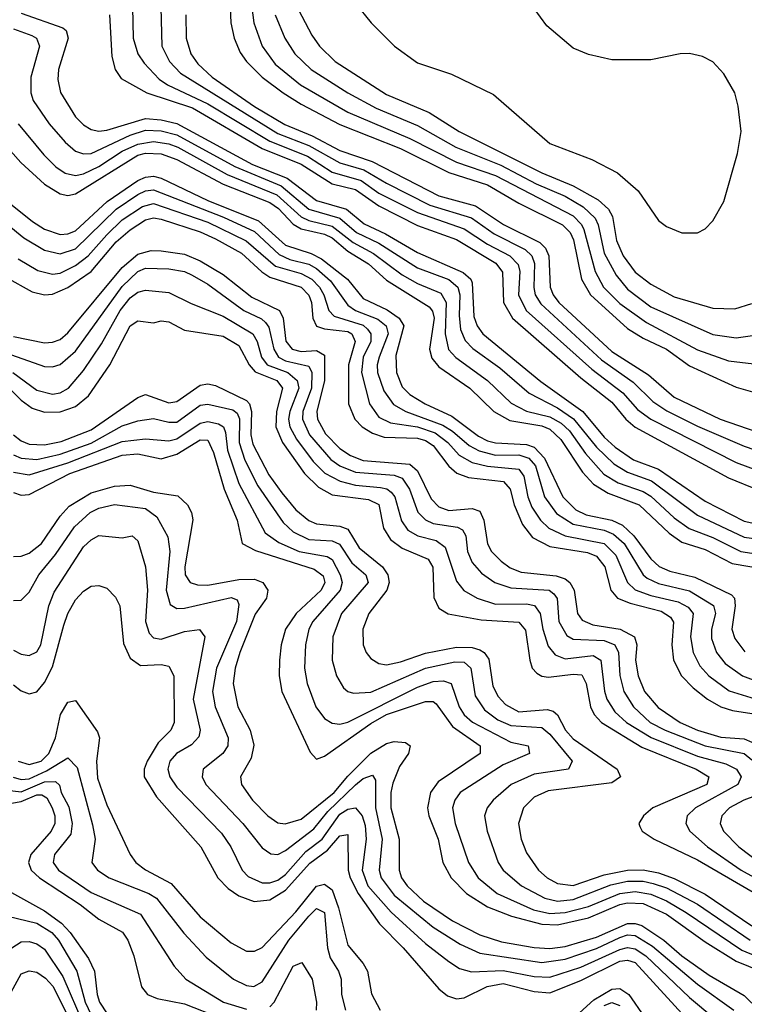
# Model space of a CAD drawing. Header units: inches. Extents: x 1308407 to 1441228, y 959628 to 1036311.
# Tile 438 of 656: x 1401226 to 1403091, y 971525 to 974058. Entities that reach past the tile are written whole.
import ezdxf

# ---------------------------------------------------------------- set-up
doc = ezdxf.new("R2010")
doc.units = ezdxf.units.IN
doc.header["$MEASUREMENT"] = 0
doc.layers.add('B4907', color=7, linetype='Continuous')

msp = doc.modelspace()

# ---------------------------------------------------------------- linework, layer by layer
at = {"layer": 'B4907', "color": 5}
for points, elevation in [([(1401516.3, 974090), (1401518.2, 974010), (1401530.4, 973970), (1401545.9, 973945.9), (1401584.7, 973904.7), (1401606, 973890), (1401710, 973841.6), (1401870, 973745.2), (1401966.4, 973706.4), (1402030, 973665.9), (1402104.4, 973644.4), (1402150, 973611.7), (1402250, 973561.5), (1402370, 973520), (1402430, 973480.3), (1402487.1, 973450), (1402508.4, 973428.4), (1402512.9, 973410), (1402509.4, 973350), (1402529.6, 973309.6), (1402698.4, 973158.4), (1402778, 973098), (1402815.4, 973055.4), (1402850, 973030), (1403070, 972919), (1403130, 972896.1)], 2940), ([(1401589, 974090), (1401592.1, 973990), (1401611.8, 973950), (1401640, 973920), (1401890, 973765.1), (1401970, 973734.2), (1402050, 973689.6), (1402111.9, 973671.9), (1402170, 973636.9), (1402281, 973581), (1402388.2, 973548.2), (1402446.7, 973506.7), (1402526.4, 973466.4), (1402543.7, 973450), (1402550.8, 973430.8), (1402549, 973369), (1402552.5, 973350), (1402566.8, 973326.8), (1402723.1, 973183.1), (1402804.9, 973124.9), (1402855.2, 973075.2), (1402891.5, 973051.5), (1402970, 973012.2), (1403090, 972960.5), (1403170, 972933.1)], 2960), ([(1401768, 974090), (1401769.5, 974050), (1401778, 974010), (1401793.6, 973973.6), (1401809.7, 973950), (1401849.7, 973910), (1401903.6, 973870), (1401950, 973840.5), (1402050, 973788.1), (1402205.9, 973726), (1402330, 973664.3), (1402430, 973632.8), (1402510, 973585.5), (1402622.9, 973530), (1402642.4, 973510), (1402651.2, 973491.2), (1402671.7, 973390), (1402694.6, 973350), (1402790, 973263.5), (1402830, 973238.5), (1402890, 973209.8), (1402950, 973167.7), (1403070, 973112.2), (1403130, 973095.7)], 3020), ([(1401821, 974110), (1401828.3, 974050), (1401850.1, 973990), (1401883.6, 973943.6), (1401948.5, 973890), (1402070, 973819.8), (1402230, 973752.3), (1402350, 973691.3), (1402450, 973656.6), (1402650, 973552.9), (1402671.3, 973531.3), (1402677.9, 973517.9), (1402706.5, 973410), (1402728.5, 973370), (1402770, 973327.8), (1402838.6, 973278.6), (1402970, 973208.5), (1403050, 973179.8), (1403130, 973170.9)], 3040), ([(1402090, 974099.4), (1402130.1, 974050), (1402190.8, 973990), (1402250, 973946.6), (1402337.4, 973917.4), (1402445.5, 973865.5), (1402590, 973739.6), (1402698.1, 973698.1), (1402764.1, 973664.1), (1402817.2, 973617.2), (1402870, 973541.4), (1402890, 973525.9), (1402930, 973509.4), (1402970, 973509.3), (1402990, 973519.6), (1403010, 973540.2), (1403037.9, 973590), (1403073.2, 973713.2), (1403082.2, 973770), (1403075.1, 973835.1), (1403066.4, 973870), (1403038.2, 973918.1), (1403010, 973949.7), (1402983.3, 973963.3), (1402950, 973970.6), (1402926, 973970), (1402850, 973954.3), (1402750, 973954.1), (1402690, 973968.1), (1402650, 973984.4), (1402582.1, 974042.1), (1402533.9, 974110)], 3120), ([(1401230, 974074.7), (1401337.1, 974037.1), (1401345.8, 974030), (1401350.4, 974010), (1401325.8, 973930), (1401324.2, 973904.2), (1401330.7, 973870.7), (1401370, 973808.1), (1401390, 973787.5), (1401410, 973775.2), (1401430, 973771.4), (1401450, 973773.8), (1401550, 973803.6), (1401590, 973800.5), (1401630, 973790.4), (1401825, 973685), (1401914, 973650), (1401990, 973592.8), (1402067.1, 973570), (1402112.2, 973532.2), (1402167.2, 973507.2), (1402250, 973458.9), (1402367.5, 973407.5), (1402386.5, 973390), (1402390, 973380.5), (1402394.4, 973294.4), (1402403.5, 973270), (1402417.7, 973250), (1402566.9, 973126.9), (1402675.5, 973050), (1402730, 972984.1), (1402758, 972958), (1402805.9, 972925.9), (1402870, 972901.7), (1402990, 972818.9), (1403090, 972767.9), (1403130, 972758.8)], 2880), ([(1401456.9, 974070), (1401463.4, 973963.4), (1401471.3, 973930), (1401486.9, 973906.9), (1401553, 973870), (1401670.8, 973830.8), (1401850, 973726.7), (1401950, 973685.9), (1402030, 973635.5), (1402090, 973620.9), (1402150, 973578.8), (1402250, 973528.5), (1402350, 973492.5), (1402451.6, 973431.6), (1402468.3, 973408.3), (1402471.2, 973330), (1402494.5, 973290), (1402670, 973136.8), (1402750, 973074.1), (1402785.4, 973030), (1402809.9, 973009.9), (1403050, 972879.6), (1403130, 972846.9)], 2920), ([(1401653.8, 974070), (1401654.3, 974010), (1401666.5, 973970), (1401684.3, 973944.3), (1401721.7, 973910), (1401830, 973834.1), (1401907.9, 973787.9), (1401978.9, 973758.9), (1402050, 973721.3), (1402133, 973693), (1402304.6, 973604.5), (1402398.8, 973578.8), (1402470.7, 973530.7), (1402564.2, 973484.2), (1402578.9, 973470), (1402587.2, 973450), (1402590.7, 973370), (1402598.6, 973350), (1402613.3, 973330), (1402750, 973204.5), (1402844.4, 973144.4), (1402910, 973087), (1403028.5, 973030), (1403170, 972980.9)], 2980), ([(1401883.6, 974070), (1401908.3, 974010), (1401934.3, 973970), (1401975.7, 973930), (1402070, 973869.8), (1402143.6, 973830), (1402250, 973785.6), (1402347.9, 973730), (1402463.9, 973683.9), (1402555.3, 973635.3), (1402630, 973603.6), (1402676.4, 973576.4), (1402707.1, 973547.1), (1402714.6, 973530), (1402730, 973456.8), (1402760.5, 973400.5), (1402790, 973364.2), (1402850, 973319.4), (1403010, 973247.8), (1403070, 973239.4), (1403130, 973247.8)], 3060), ([(1401943.4, 974083.4), (1401978.1, 974018.1), (1401997.4, 973990), (1402037.5, 973950), (1402170, 973865.2), (1402279.4, 973819.4), (1402357.1, 973770), (1402570, 973663.7), (1402650.5, 973630.6), (1402714.5, 973594.5), (1402740.8, 973570), (1402751.3, 973551.3), (1402761.5, 973490), (1402778.6, 973450), (1402810, 973408.4), (1402850, 973377.5), (1402910, 973345.2), (1403010, 973315.7), (1403065.9, 973314.1), (1403110, 973328.1)], 3080), ([(1401210, 974034.2), (1401257.4, 974017.4), (1401269.1, 974010), (1401276.8, 973990), (1401254.3, 973910), (1401254.4, 973870), (1401260.8, 973850), (1401301.5, 973790), (1401342.8, 973742.8), (1401370, 973719.5), (1401390, 973712.3), (1401410, 973713.7), (1401510, 973760.4), (1401550, 973773.5), (1401590, 973771.8), (1401630, 973761.7), (1401779.7, 973679.7), (1401899.1, 973630), (1401970, 973570.7), (1402050, 973547), (1402093, 973510), (1402150, 973482.7), (1402250, 973419.3), (1402330, 973389.4), (1402353.2, 973370), (1402358.3, 973350), (1402356.6, 973296.6), (1402360.7, 973260.7), (1402372.2, 973232.2), (1402392.3, 973212.3), (1402461.8, 973161.8), (1402536.7, 973096.7), (1402610, 973059.3), (1402651.2, 973031.2), (1402710, 972958.2), (1402754.9, 972914.9), (1402790, 972894), (1402851.9, 972871.9), (1402970, 972783.6), (1403090, 972726.3), (1403122, 972722)], 2860), ([(1401222, 973790), (1401288.5, 973710), (1401319, 973679), (1401343, 973663), (1401370, 973657.1), (1401390, 973661.3), (1401430, 973680.5), (1401490, 973719.4), (1401530, 973737.6), (1401570, 973744.5), (1401610, 973738.3), (1401632.8, 973730), (1401759.8, 973659.8), (1401887.6, 973607.6), (1401950.3, 973550.3), (1401970, 973541.1), (1402030, 973527), (1402084.4, 973484.4), (1402136.7, 973456.7), (1402210, 973401.7), (1402250, 973378.9), (1402310, 973354.5), (1402323.3, 973330), (1402321.2, 973250), (1402329.4, 973209.4), (1402348.4, 973188.5), (1402429.7, 973130), (1402491, 973071), (1402530, 973051), (1402590, 973036.4), (1402619.5, 973019.5), (1402640.4, 973000.4), (1402681.8, 972941.8), (1402729, 972889), (1402766.4, 972866.4), (1402830, 972844), (1402850, 972832.2), (1402910, 972776.6), (1402948.6, 972748.6), (1403010, 972725.9), (1403081.9, 972690), (1403110, 972685.8)], 2840), ([(1401182.4, 973742.4), (1401229.3, 973690), (1401290, 973634.5), (1401330, 973609.5), (1401350, 973605.7), (1401370, 973610), (1401530, 973708.9), (1401550, 973714.7), (1401590, 973713.1), (1401630, 973698), (1401750, 973634.4), (1401870, 973587.5), (1401891.8, 973571.8), (1401930, 973531.5), (1401950, 973519.4), (1402010, 973506), (1402030, 973496.8), (1402070, 973462.7), (1402123.3, 973430), (1402170, 973387.3), (1402279.4, 973319.4), (1402288.2, 973308.2), (1402292.4, 973290), (1402280.3, 973210), (1402286.9, 973186.9), (1402304.9, 973164.9), (1402384.1, 973110), (1402446.2, 973050), (1402486.9, 973026.9), (1402570, 973012.7), (1402590, 973004.5), (1402618.2, 972978.2), (1402673.9, 972893.9), (1402702.7, 972862.7), (1402740.2, 972840.2), (1402819.9, 972810), (1402897.1, 972737.1), (1402930, 972714), (1402990, 972695.2), (1403059, 972659), (1403150, 972643.6)], 2820), ([(1401180.8, 973600.8), (1401258.6, 973538.6), (1401290, 973519.1), (1401330, 973505.6), (1401350, 973506.5), (1401370, 973514.9), (1401451, 973590), (1401530, 973644.1), (1401550, 973653), (1401570, 973654.9), (1401590, 973649.9), (1401710, 973592.3), (1401840.2, 973540.2), (1401910, 973477.8), (1401976.4, 973456.4), (1402002.9, 973442.9), (1402069.3, 973390), (1402110, 973340.4), (1402171.6, 973311.6), (1402202.6, 973290), (1402214.7, 973270), (1402193.9, 973193.9), (1402195.9, 973150), (1402210, 973113.2), (1402230, 973093.5), (1402269.1, 973070), (1402338.2, 973038.2), (1402406.4, 972986.4), (1402430, 972974.2), (1402450, 972969.1), (1402530, 972964.6), (1402550, 972957.8), (1402576.4, 972930), (1402623.8, 972830), (1402657.1, 972797.1), (1402683.7, 972783.7), (1402749.9, 972769.9), (1402777.1, 972757.1), (1402806.1, 972730), (1402850, 972670.7), (1402871.3, 972651.3), (1402899.4, 972639.4), (1402963.6, 972623.6), (1403058, 972578), (1403065.1, 972570), (1403066.8, 972550), (1403058.5, 972490), (1403066.2, 972466.2), (1403091.9, 972431.9)], 2780), ([(1401159.3, 973559.3), (1401236.3, 973496.3), (1401290, 973464.5), (1401330, 973455.8), (1401370, 973468.7), (1401474.3, 973570), (1401530, 973608.2), (1401550, 973617.8), (1401570, 973620.2), (1401750.2, 973550.2), (1401830, 973512.6), (1401893.6, 973453.6), (1401921.3, 973441.3), (1401970, 973428.9), (1401990, 973417.8), (1402026.2, 973386.2), (1402070, 973323.8), (1402090, 973310), (1402147.7, 973287.7), (1402169, 973270), (1402174.1, 973250), (1402150.7, 973190), (1402145.6, 973170), (1402146.9, 973150), (1402162.8, 973102.8), (1402187.9, 973067.9), (1402219.3, 973050), (1402315.1, 973015.1), (1402339.7, 972999.7), (1402382.5, 972962.5), (1402408.3, 972948.3), (1402450, 972937.7), (1402510, 972938.3), (1402536, 972930), (1402552.9, 972910), (1402576.2, 972830), (1402607.5, 972787.5), (1402650, 972760), (1402730, 972744.2), (1402754.4, 972734.4), (1402781.4, 972710), (1402830, 972630.1), (1402841, 972621), (1402870, 972607.3), (1402950, 972588.8), (1403011.1, 972551.1), (1403016.3, 972530), (1403006, 972490), (1403005.8, 972465.8), (1403018.7, 972430), (1403041.8, 972401.8), (1403086.3, 972370), (1403150, 972345.5)], 2760), ([(1401222.4, 973442.4), (1401272.4, 973412.4), (1401310, 973403.2), (1401330, 973406.1), (1401370, 973425.3), (1401402.4, 973450), (1401450, 973504.7), (1401490, 973542.5), (1401542.4, 973577.6), (1401570, 973584.6), (1401710, 973537), (1401808.7, 973488.7), (1401883.9, 973423.9), (1401950, 973404.5), (1401977.8, 973390), (1401997.5, 973370), (1402008.7, 973350), (1402021.1, 973310), (1402035, 973295), (1402110, 973271.6), (1402121.3, 973261.3), (1402129.6, 973250), (1402129.2, 973230), (1402110.2, 973190), (1402105.7, 973150), (1402126.2, 973070), (1402150, 973035.6), (1402180.3, 973020.3), (1402250, 973010.3), (1402295.1, 972995.1), (1402327.9, 972970), (1402357.2, 972937.2), (1402390, 972918.3), (1402430, 972909.4), (1402510, 972901.2), (1402523.4, 972883.4), (1402533.7, 972830), (1402543.7, 972803.7), (1402566.1, 972770), (1402588, 972750), (1402629.7, 972729.7), (1402730.3, 972710.3), (1402760.3, 972680.3), (1402790.4, 972610.4), (1402810, 972591.4), (1402850, 972576.6), (1402920.2, 972560.2), (1402946.3, 972546.4), (1402959.2, 972530), (1402951.9, 972470), (1402958.9, 972430), (1402975.9, 972396), (1402999, 972370), (1403051.7, 972331.7), (1403130, 972307.5)], 2740), ([(1401190, 973395.1), (1401257.7, 973357.7), (1401290, 973350.3), (1401310, 973351.3), (1401350, 973368.9), (1401409.8, 973410.2), (1401474, 973486), (1401510, 973517.2), (1401550, 973543), (1401570, 973547.7), (1401590, 973544.9), (1401690, 973512.3), (1401730, 973494.4), (1401797.1, 973457.1), (1401849.1, 973409.1), (1401870, 973395.5), (1401950, 973369.8), (1401970, 973349.1), (1401977.1, 973330), (1401980.4, 973290), (1401989.6, 973269.6), (1402010, 973262.5), (1402070, 973255.5), (1402080.3, 973250), (1402089.3, 973230), (1402072, 973170), (1402072.5, 973070), (1402088.2, 973030), (1402107.3, 973010), (1402134.1, 972994.1), (1402164.1, 972984.1), (1402250, 972981), (1402270, 972975.4), (1402290, 972962.6), (1402330, 972909.2), (1402351.1, 972891.1), (1402380.5, 972880.5), (1402470.9, 972870), (1402487.9, 972850), (1402498.2, 972810), (1402519.5, 972759.5), (1402545.7, 972725.7), (1402590, 972702.3), (1402687.1, 972687.2), (1402710, 972677.3), (1402731.7, 972650), (1402747.1, 972590), (1402764.6, 972570), (1402796.7, 972556.7), (1402876.3, 972536.3), (1402901, 972521), (1402908.1, 972508.1), (1402904.3, 972450), (1402908.7, 972410), (1402929.1, 972370), (1402958.9, 972338.9), (1402995.5, 972310), (1403030, 972290), (1403060.3, 972280.3), (1403110, 972272.7)], 2720), ([(1401210, 973242.5), (1401290, 973226.4), (1401310, 973227.8), (1401330, 973235.5), (1401350, 973251.9), (1401490, 973420), (1401530, 973454.2), (1401564.2, 973464.2), (1401590, 973463.3), (1401650, 973454.2), (1401690, 973437.7), (1401750, 973402.6), (1401823.7, 973343.7), (1401894.9, 973310), (1401904.3, 973290), (1401910.5, 973230.5), (1401927, 973210), (1401950, 973204.1), (1401990, 973206.5), (1402010, 973194.5), (1402010.2, 973130), (1401990.8, 973050), (1401992.1, 973030), (1402012.8, 972992.8), (1402050, 972954.9), (1402077, 972937), (1402110, 972924.1), (1402230, 972914.3), (1402250, 972897.5), (1402285, 972825), (1402304.4, 972804.4), (1402330, 972795.4), (1402390, 972800), (1402410, 972793.6), (1402420.7, 972770), (1402429.6, 972709.6), (1402440.4, 972690), (1402464.8, 972664.8), (1402488.1, 972648.1), (1402516.6, 972636.6), (1402606.8, 972626.8), (1402630, 972619.4), (1402641.4, 972610), (1402652.7, 972590), (1402661.7, 972530), (1402673, 972513), (1402700.7, 972500.7), (1402770.8, 972490), (1402807.7, 972470), (1402813.7, 972450), (1402810.9, 972410), (1402817.3, 972370), (1402834.1, 972330), (1402868.8, 972288.8), (1402925.7, 972250), (1402970, 972229.9), (1403030, 972211.7), (1403090, 972207.8), (1403110, 972199.4)], 2680), ([(1401190, 973200.6), (1401290, 973165.8), (1401310, 973164.9), (1401330, 973170.4), (1401370, 973204.8), (1401490, 973371.3), (1401530, 973410.3), (1401550, 973418.3), (1401610, 973416.7), (1401650, 973410), (1401670, 973400.3), (1401710, 973377.1), (1401802.7, 973310), (1401848.2, 973288.2), (1401858.8, 973278.8), (1401866.7, 973266.7), (1401879.7, 973210), (1401891.9, 973190), (1401910, 973180.4), (1401970, 973166.9), (1401977.9, 973150), (1401977.3, 973110), (1401954.7, 973050), (1401953.4, 973030), (1401971.5, 972990), (1402026.7, 972926.7), (1402050.1, 972910), (1402090, 972894.2), (1402190, 972885.7), (1402210, 972878.4), (1402229.2, 972850), (1402250.9, 972790.9), (1402270, 972771), (1402290, 972762), (1402352.6, 972752.6), (1402365.5, 972745.5), (1402374.2, 972730), (1402378.7, 972690), (1402390, 972661.8), (1402414, 972634), (1402448.4, 972610), (1402490, 972596.6), (1402588.1, 972590), (1402600.8, 972580.8), (1402609.1, 972569.1), (1402613.4, 972510), (1402634, 972474), (1402650, 972464.4), (1402730, 972461.2), (1402757.3, 972450), (1402767.1, 972430), (1402770.4, 972370.4), (1402780.7, 972330), (1402805.2, 972290), (1402848.7, 972250), (1402887.3, 972230), (1402990, 972189.7), (1403090, 972170.4), (1403110, 972153.8)], 2660), ([(1401208.3, 973150), (1401270, 973105.1), (1401310, 973094.7), (1401330, 973098), (1401352, 973110), (1401390, 973155.3), (1401436.3, 973223.7), (1401484.8, 973310), (1401510, 973342.4), (1401530, 973356.7), (1401550, 973361.8), (1401610, 973356), (1401667.3, 973327.3), (1401750, 973294.7), (1401826.1, 973250), (1401837.4, 973230), (1401848.5, 973190), (1401863.2, 973170), (1401915.6, 973150), (1401940.3, 973130), (1401944.1, 973110), (1401921, 973050), (1401917.8, 973030), (1401921, 973010), (1401938.3, 972978.3), (1401981, 972921), (1402011.3, 972891.3), (1402050.4, 972870.5), (1402090, 972860.5), (1402154.4, 972854.4), (1402170.8, 972850.8), (1402182.3, 972842.3), (1402191.2, 972830), (1402208.4, 972768.4), (1402224.9, 972744.9), (1402250.4, 972730.4), (1402297.6, 972717.6), (1402320.5, 972700.5), (1402350, 972613), (1402369.3, 972589.3), (1402403, 972570), (1402450, 972554.1), (1402530, 972555.5), (1402551.1, 972551.1), (1402565.3, 972530), (1402571.8, 972490), (1402586, 972446), (1402603.7, 972423.7), (1402630, 972413.6), (1402702.1, 972422.1), (1402721.7, 972410), (1402730.7, 972330.7), (1402737.2, 972310), (1402757.7, 972277.7), (1402787.9, 972250), (1402850.9, 972210.9), (1402970, 972163.2), (1403043.4, 972143.4), (1403070.8, 972130), (1403082.2, 972110), (1403073.6, 972090), (1402964.7, 972030), (1402943.4, 972010), (1402940.1, 971990), (1402950.1, 971970), (1402995.6, 971930), (1403082.5, 971870), (1403155.3, 971830)], 2640), ([(1401190, 973118.5), (1401230, 973079), (1401258.4, 973058.4), (1401290, 973048.1), (1401330, 973048.6), (1401370, 973063.1), (1401402.8, 973090), (1401457.8, 973170), (1401510, 973270.1), (1401530, 973283.4), (1401570, 973277.8), (1401590, 973283.3), (1401610, 973280.8), (1401650, 973258.8), (1401750, 973243.5), (1401790, 973219.9), (1401816.9, 973170), (1401831.7, 973151.7), (1401887.4, 973130), (1401902.6, 973110), (1401886.7, 973050), (1401884.7, 973010), (1401902.1, 972970), (1401958.9, 972890), (1401995.1, 972855.1), (1402030, 972835.8), (1402123.6, 972823.6), (1402150, 972810.4), (1402162.4, 972750), (1402180.2, 972720.2), (1402210, 972698.1), (1402277, 972670), (1402289, 972649), (1402291.5, 972571.5), (1402304.2, 972544.2), (1402329, 972529), (1402413.6, 972513.6), (1402510, 972508.3), (1402527.7, 972487.7), (1402538.9, 972410), (1402545.1, 972390), (1402556.6, 972376.6), (1402569.2, 972369.2), (1402586.7, 972366.7), (1402650, 972374.1), (1402672.2, 972372.2), (1402683.9, 972350), (1402694.6, 972290), (1402704.6, 972270), (1402723, 972250), (1402826.8, 972186.8), (1402966.9, 972130), (1402999.1, 972110), (1402994.4, 972090), (1402855.3, 972030), (1402830.8, 972010), (1402818.8, 971990), (1402821.9, 971981.9), (1402827.9, 971970), (1402858.7, 971950), (1402970, 971896.5), (1403150, 971792)], 2620), ([(1401209.8, 972989.8), (1401230, 972974.4), (1401250, 972965.9), (1401290, 972963.8), (1401332.5, 972972.5), (1401410, 973002.9), (1401530, 973085.5), (1401550, 973093.7), (1401610, 973072.4), (1401630, 973075.9), (1401690, 973118), (1401710, 973121), (1401730, 973116.4), (1401810, 973078.4), (1401817.7, 973070), (1401822.8, 973050), (1401820.8, 972990), (1401825.9, 972965.9), (1401867, 972887), (1401900.6, 972840.6), (1401936.8, 972796.8), (1401970, 972769.8), (1401990, 972760.5), (1402050, 972754.9), (1402070, 972747.4), (1402099.3, 972699.3), (1402159.5, 972650), (1402173.7, 972630), (1402176.4, 972610), (1402170.9, 972590), (1402124.7, 972530), (1402109.3, 972490), (1402109.7, 972449.7), (1402117.5, 972430), (1402130, 972414.4), (1402150, 972401.8), (1402170, 972398.4), (1402205.9, 972405.9), (1402270, 972428.5), (1402350, 972443.3), (1402390, 972442.8), (1402410, 972436.4), (1402421.3, 972430), (1402432.9, 972412.9), (1402443.1, 972343.1), (1402457, 972317), (1402476.1, 972296.1), (1402510, 972277.6), (1402583.1, 972283.1), (1402598.7, 972278.7), (1402609.8, 972269.8), (1402630.5, 972230.5), (1402650, 972207.7), (1402763.3, 972130), (1402771.7, 972110), (1402750, 972094.4), (1402585.7, 972074.3), (1402550, 972057.7), (1402522.6, 972030), (1402509.2, 971990), (1402516.6, 971950), (1402530, 971914.2), (1402560.8, 971870), (1402583.3, 971850), (1402610, 971835.3), (1402650.4, 971830.4), (1402730, 971858.3), (1402790, 971870.4), (1402830, 971871), (1402870, 971863.5), (1402910, 971848.8), (1402990, 971808.3), (1403110, 971727.2)], 2580), ([(1401210, 972938.8), (1401230, 972929.4), (1401270, 972926.1), (1401330, 972939.7), (1401410, 972968.6), (1401490, 973012.7), (1401530, 973026), (1401570, 973031.6), (1401610, 973022.4), (1401630, 973022.6), (1401690, 973066), (1401710, 973068.6), (1401774.5, 973054.5), (1401785.9, 973045.9), (1401791.2, 973031.2), (1401790.4, 972970), (1401805.1, 972925.1), (1401838.6, 972858.6), (1401903.9, 972763.9), (1401930, 972740.2), (1401970, 972720.2), (1402030, 972717.4), (1402048.7, 972708.7), (1402080.6, 972660.6), (1402116.9, 972630), (1402122.7, 972610), (1402054.4, 972530), (1402031.6, 972470), (1402030.1, 972409.9), (1402041.2, 972370), (1402059.3, 972339.3), (1402070, 972329.6), (1402085, 972325), (1402130, 972327.9), (1402270, 972389.6), (1402345.9, 972405.9), (1402370, 972404.7), (1402387.3, 972390), (1402398.4, 972318.4), (1402422, 972282), (1402456.8, 972256.8), (1402490, 972241.8), (1402570, 972236.7), (1402590, 972219.9), (1402647.6, 972150), (1402638.2, 972130), (1402550, 972117.3), (1402490.6, 972090), (1402444.2, 972050), (1402429.1, 972030), (1402422.1, 972010), (1402428.9, 971970), (1402457.2, 971890), (1402470.1, 971870), (1402517.4, 971830), (1402577.7, 971797.7), (1402610, 971790.4), (1402650, 971794.4), (1402747.4, 971832.6), (1402790, 971842), (1402830, 971841.5), (1402856.1, 971836.1), (1402890, 971824.5), (1402970, 971782.3), (1403105.9, 971690)], 2560), ([(1401210, 972893.7), (1401250, 972886.7), (1401350, 972917.5), (1401490, 972972.9), (1401550, 972979.3), (1401610, 972974.4), (1401630, 972979.7), (1401690, 973019.8), (1401710, 973023.8), (1401737.9, 973017.9), (1401750.5, 973010.5), (1401755.8, 972995.8), (1401761, 972950), (1401790, 972865), (1401858, 972738), (1401892.7, 972712.7), (1401945.3, 972690), (1402017, 972677), (1402030, 972669.4), (1402050.9, 972630), (1402056.2, 972610), (1402050.5, 972590), (1401980.2, 972510), (1401969.8, 972490), (1401961.4, 972450), (1401959, 972390), (1401965.5, 972350), (1401987.8, 972290), (1402010, 972260.1), (1402030, 972247.7), (1402050, 972245.8), (1402070, 972250.7), (1402250, 972340.7), (1402290, 972354.9), (1402317, 972357), (1402336.5, 972350), (1402357.2, 972290), (1402369.9, 972269.9), (1402390.8, 972250.8), (1402490, 972199.6), (1402534.4, 972190), (1402538.2, 972170), (1402470, 972140.6), (1402359.4, 972070), (1402345.4, 972050), (1402339.9, 972030), (1402346.5, 971990), (1402381.3, 971890), (1402406, 971850), (1402455, 971810), (1402548.2, 971768.2), (1402590, 971758.8), (1402630, 971761), (1402690, 971776.1), (1402770, 971810), (1402810, 971814.8), (1402850, 971808.1), (1402890, 971791.5), (1402941.1, 971761.1), (1403084.6, 971664.6), (1403155, 971635)], 2540), ([(1401210, 972841.8), (1401230, 972834.5), (1401250, 972836.6), (1401354.9, 972890), (1401490, 972937.9), (1401530, 972940.8), (1401590, 972928.4), (1401630, 972940.2), (1401690, 972976.7), (1401710, 972975.7), (1401724.7, 972944.7), (1401752.4, 972850), (1401785.9, 972770), (1401798.9, 972710), (1401832.7, 972692.7), (1401984, 972644), (1402007.1, 972627.1), (1402011.4, 972610), (1402002, 972590), (1401937.6, 972530), (1401910.1, 972490), (1401899.2, 972450), (1401894.6, 972410), (1401894.1, 972370), (1401900.9, 972330), (1401973.6, 972173.6), (1401990, 972155.6), (1402010, 972163.4), (1402130, 972247.3), (1402170, 972270.4), (1402270, 972304.1), (1402290, 972303.7), (1402298.1, 972298.1), (1402339.8, 972239.8), (1402410.5, 972189.5), (1402410.6, 972170), (1402302.7, 972097.3), (1402283, 972070), (1402275.1, 972030), (1402278.8, 972010), (1402303, 971950), (1402315.2, 971890), (1402336.4, 971850), (1402375.5, 971810), (1402430, 971775.6), (1402491.6, 971751.6), (1402570, 971731.1), (1402610, 971729.6), (1402690, 971747.5), (1402770, 971781.7), (1402790, 971786.3), (1402830, 971784), (1402890, 971757.1), (1402990, 971685.5), (1403070, 971635.8), (1403132.9, 971610)], 2520), ([(1401210, 972676.7), (1401230, 972677.5), (1401250, 972685.3), (1401282.4, 972710), (1401330, 972780.7), (1401353.5, 972806.5), (1401410, 972840.4), (1401470, 972857.8), (1401510, 972860.2), (1401570, 972842), (1401632.6, 972832.6), (1401657.5, 972810), (1401668, 972790), (1401671.2, 972771.2), (1401650.6, 972650), (1401651.6, 972630), (1401664.8, 972610), (1401683.6, 972603.6), (1401710, 972603.3), (1401790, 972618), (1401830, 972618.3), (1401852, 972610), (1401864.7, 972590), (1401860.8, 972570), (1401831.6, 972528.4), (1401792.8, 972430), (1401780.7, 972390), (1401775.4, 972350), (1401787.7, 972290), (1401819.1, 972230), (1401828.6, 972191.4), (1401821.6, 972158.4), (1401794, 972110), (1401796.9, 972090), (1401825.1, 972050), (1401864.5, 972010), (1401890, 971991.7), (1401908.8, 971988.8), (1401950, 972001.5), (1402034.9, 972070), (1402070, 972112), (1402130, 972171.3), (1402170, 972196), (1402190, 972201.1), (1402218.6, 972198.6), (1402230.6, 972190), (1402226.7, 972170), (1402203.7, 972136.3), (1402186.6, 972093.4), (1402181, 972070), (1402181.1, 972030), (1402202.4, 971950), (1402202.1, 971870), (1402208.7, 971850), (1402222.8, 971830), (1402265.5, 971790), (1402339.8, 971739.8), (1402410, 971703.5), (1402465.7, 971685.7), (1402550, 971671.2), (1402590, 971668.8), (1402630, 971673.8), (1402710, 971697.6), (1402790, 971733.1), (1402810, 971733.1), (1402827.2, 971727.3), (1402883.6, 971690), (1402930, 971649.4), (1403000.2, 971600.2), (1403090, 971547.3), (1403110, 971528)], 2480), ([(1401210, 972563.9), (1401230, 972564.6), (1401250, 972585.4), (1401275.3, 972630), (1401318.3, 972681.7), (1401367, 972753), (1401407.5, 972790), (1401430, 972801.6), (1401470, 972810.3), (1401550, 972800.1), (1401579.2, 972779.2), (1401607.3, 972727.3), (1401612.6, 972690), (1401603.3, 972590), (1401613, 972553), (1401630, 972543.4), (1401650, 972543.6), (1401770, 972571.5), (1401785.6, 972565.6), (1401790, 972553.4), (1401784.1, 972510), (1401732.8, 972390), (1401722.3, 972330), (1401729.2, 972290), (1401762.4, 972210), (1401761.4, 972190), (1401748.5, 972170), (1401697.8, 972130), (1401695.2, 972110), (1401705.2, 972090), (1401799.9, 971990), (1401850, 971927.8), (1401872.2, 971912.2), (1401890, 971910.5), (1401910, 971920.8), (1401983.3, 971976.7), (1402018.9, 972021.1), (1402090, 972089.5), (1402110, 972105.5), (1402134, 972114), (1402141.5, 972101.5), (1402142, 972030), (1402158.7, 971950), (1402151.2, 971870), (1402156.6, 971850), (1402190, 971805.7), (1402290, 971723.1), (1402359.2, 971679.2), (1402410, 971656.1), (1402570, 971632.7), (1402630, 971641.3), (1402710, 971668.2), (1402770, 971697), (1402790, 971703.5), (1402810, 971702.1), (1402854.3, 971674.3), (1402970, 971576.5), (1403063.3, 971510)], 2460), ([(1401210, 972436.3), (1401230, 972425.4), (1401250, 972421.8), (1401270, 972431.5), (1401280.1, 972450), (1401300.9, 972550), (1401314.6, 972585.4), (1401390, 972701.6), (1401410, 972719.9), (1401430, 972730.6), (1401490, 972724.8), (1401515.8, 972730), (1401530, 972717), (1401550.1, 972650), (1401555.3, 972590), (1401550.1, 972510), (1401559.3, 972479.3), (1401570, 972467.6), (1401590, 972464.4), (1401650, 972483.6), (1401688.9, 972488.9), (1401702.5, 972470), (1401672.1, 972310), (1401690.4, 972230), (1401686.7, 972213.3), (1401667.8, 972192.2), (1401629.6, 972170), (1401612.1, 972150), (1401607.5, 972130), (1401612.2, 972110), (1401630, 972083.8), (1401745, 971965), (1401769.3, 971930), (1401798.6, 971870), (1401813.6, 971853.6), (1401850, 971837.1), (1401870, 971837.1), (1401890, 971844.3), (1401910, 971859.1), (1401962, 971918), (1402004.6, 971950), (1402050, 972013.9), (1402070, 972027.3), (1402090, 972030.4), (1402107, 972010), (1402114.9, 971985.1), (1402117.4, 971950), (1402107.7, 971870), (1402122.1, 971830), (1402182.1, 971762.1), (1402270, 971681), (1402330, 971634.7), (1402357.4, 971617.4), (1402388.2, 971608.2), (1402470, 971611.7), (1402550, 971596.7), (1402590, 971594.8), (1402670, 971620.5), (1402770, 971665.8), (1402790, 971671), (1402810, 971668), (1402837.5, 971650), (1402950, 971542.3), (1403012.1, 971490)], 2440), ([(1401210, 972346.9), (1401230, 972331.1), (1401250, 972323.3), (1401270, 972329.1), (1401290, 972353.1), (1401310, 972393.3), (1401339.4, 972500.6), (1401350, 972530.1), (1401370, 972565.3), (1401390, 972587.4), (1401410, 972600.9), (1401430, 972602.6), (1401450, 972595.4), (1401472.6, 972572.6), (1401484.1, 972550), (1401493.3, 972453.3), (1401510, 972415.5), (1401536.7, 972396.7), (1401590, 972399.2), (1401610, 972395), (1401622.7, 972370), (1401623.7, 972250), (1401614.8, 972230), (1401582.2, 972197.8), (1401554.1, 972150), (1401545.9, 972130), (1401546.3, 972110), (1401578.4, 972058.5), (1401692.1, 971930), (1401736, 971850), (1401762.6, 971822.6), (1401790, 971804.2), (1401829.6, 971789.6), (1401870, 971793.8), (1401910, 971818.1), (1401972.2, 971887.8), (1402018.2, 971921.8), (1402050, 971957.9), (1402070, 971962), (1402071.1, 971870), (1402076.1, 971850), (1402096.6, 971810), (1402151.9, 971731.9), (1402212.7, 971670), (1402304.7, 971564.7), (1402326.9, 971546.9), (1402350, 971539.1), (1402370, 971541.4), (1402428.9, 971571.1), (1402470, 971578.5), (1402550, 971557.5), (1402590, 971554.1), (1402670, 971585.8), (1402770, 971635.6), (1402790, 971638.6), (1402810, 971632.4), (1402957.9, 971470)], 2420), ([(1401222, 972150), (1401250, 972141.6), (1401281.5, 972150), (1401301, 972170), (1401317.9, 972210), (1401331.1, 972270), (1401350, 972301.9), (1401370, 972306.3), (1401425.9, 972225.9), (1401431.2, 972210), (1401424, 972150), (1401426.6, 972106.6), (1401450, 972038.3), (1401510.1, 971910), (1401524.6, 971890), (1401550, 971870.5), (1401616, 971836), (1401690, 971750.1), (1401770, 971682.9), (1401810, 971661.9), (1401830, 971661.2), (1401850, 971671.2), (1401936.8, 971763.2), (1401990, 971828.5), (1402010, 971834.2), (1402030, 971819.1), (1402046.5, 971773.5), (1402070, 971677), (1402109.7, 971630), (1402120.6, 971610), (1402131.7, 971551.7), (1402153.7, 971510)], 2380), ([(1401209.1, 972109.1), (1401230, 972103.1), (1401250, 972105.3), (1401294.7, 972125.3), (1401350, 972159.1), (1401373.9, 972133.9), (1401413.4, 971986.6), (1401420.2, 971950), (1401412, 971890), (1401426.4, 971870), (1401456.3, 971850), (1401558.5, 971810), (1401578.2, 971798.2), (1401648.3, 971708.3), (1401706.2, 971646.2), (1401775.9, 971590), (1401810, 971573.5), (1401828.9, 971571.1), (1401850, 971582.5), (1401918.2, 971690), (1401970, 971751.7), (1401990, 971771.3), (1402010, 971761.1), (1402017.7, 971670), (1402024.8, 971644.8), (1402046.6, 971610), (1402053.1, 971590), (1402053.7, 971550), (1402064.5, 971510)], 2360), ([(1401150, 972081.1), (1401230, 972071.6), (1401290, 972097), (1401317.8, 972097.8), (1401328.5, 972088.5), (1401332.7, 972070), (1401352.6, 972032.6), (1401361.2, 971990), (1401357.3, 971962.7), (1401315.5, 971910), (1401312.5, 971890), (1401325.9, 971870), (1401410, 971812.6), (1401536.6, 971756.6), (1401623.1, 971623.1), (1401653.2, 971590), (1401750.1, 971530), (1401810, 971512)], 2340), ([(1401164.6, 972035.4), (1401230, 972046.4), (1401270, 972063.6), (1401283.4, 972063.4), (1401296.2, 972056.2), (1401309.8, 972030), (1401316.5, 972010), (1401316.3, 971990), (1401307.1, 971970), (1401254.6, 971910), (1401248.3, 971890), (1401255.9, 971870), (1401276.6, 971850), (1401381.9, 971781.9), (1401430, 971744.1), (1401490.5, 971710.5), (1401503.9, 971690), (1401519.7, 971650), (1401539.6, 971570), (1401555, 971550), (1401579.6, 971539.6), (1401650, 971526.3), (1401741.9, 971490)], 2320), ([(1403142.8, 972070), (1403089.6, 972050), (1403052.6, 972030), (1403033.1, 972010), (1403028.3, 971990), (1403036.8, 971970), (1403076.3, 971930), (1403129.7, 971890)], 2660), ([(1401197, 971817), (1401290, 971765.7), (1401333.6, 971733.6), (1401355.7, 971710), (1401402.9, 971642.9), (1401418.1, 971610), (1401425.1, 971550), (1401431.6, 971530), (1401470.8, 971470)], 2280), ([(1401170, 971757.4), (1401270, 971733.4), (1401309.1, 971710), (1401326, 971690), (1401373, 971610), (1401394.6, 971530), (1401410, 971497.6)], 2260), ([(1401205.4, 971670), (1401230, 971685.9), (1401250, 971686.7), (1401270, 971680.6), (1401290, 971666.7), (1401336.7, 971596.7), (1401391.1, 971471.1)], 2240), ([(1401870, 971518.3), (1401880.7, 971530), (1401930, 971623.1), (1401952.1, 971632.1), (1401978.2, 971590), (1401990.1, 971530), (1401989.1, 971510)], 2340), ([(1401204.1, 971555.9), (1401230, 971603.7), (1401250, 971610.8), (1401270, 971607.7), (1401292.4, 971592.4), (1401311.6, 971571.6), (1401392.1, 971412.1)], 2220), ([(1402610, 971451.9), (1402703.7, 971536.3), (1402750, 971563.7), (1402770, 971565.3), (1402793.2, 971550), (1402873.7, 971433.7)], 2380), ([(1402730, 971521.9), (1402750, 971529.8), (1402770, 971521.7)], 2360)]:
    msp.add_lwpolyline(points, dxfattribs=dict(at, elevation=elevation))

doc.saveas('drawing.dxf')
